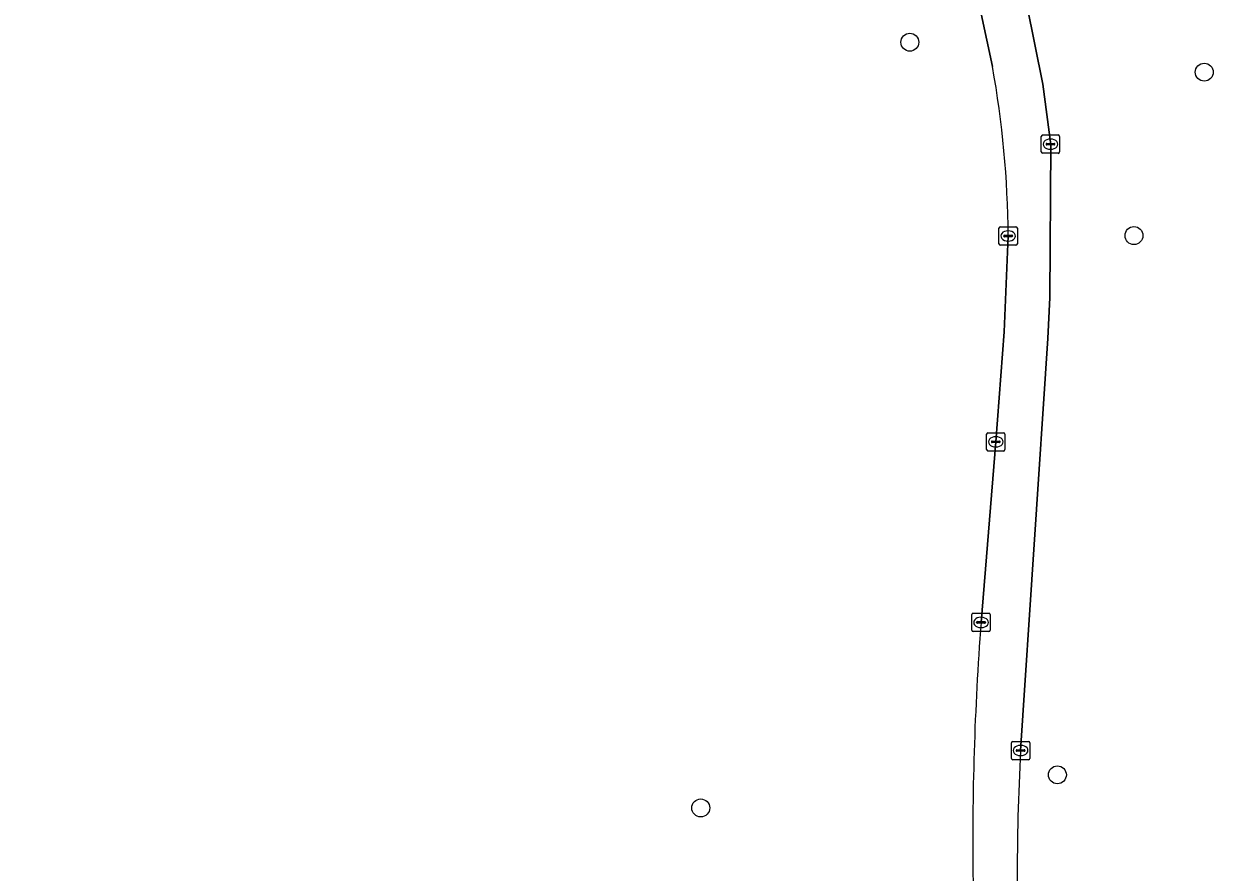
# Model space of a CAD drawing. Extents: x 160732 to 162107, y 387428 to 388479.
# Drawn here: x 160842.6 to 160907.4, y 387674.5 to 387720.7 of the extents above; entities that cross this region are included whole.
import ezdxf

# ---------------------------------------------------------------- set-up
doc = ezdxf.new("R2010")
doc.units = 0
for name, color, linetype in [('IMGEO_Boom', 7, 'Continuous'), ('IMGEO_Groenvoorziening', 7, 'Continuous'), ('IMGEO_Kolk', 7, 'Continuous'), ('IMGEO_Voetpad_open', 7, 'Continuous')]:
    doc.layers.add(name, color=color, linetype=linetype)

msp = doc.modelspace()

# ---------------------------------------------------------------- linework, layer by layer
at = {"layer": 'IMGEO_Boom'}
for centre in [(160890.871, 387719.699), (160906.923, 387718.066), (160903.092, 387709.158), (160898.916, 387679.764), (160879.471, 387677.958)]:
    msp.add_circle(centre, 0.489, dxfattribs=at)
at = {"layer": 'IMGEO_Groenvoorziening'}
for points in [[(160895.38, 387718.372), (160894.443, 387722.707), (160894.415, 387722.812), (160852.553, 387721.218), (160852.179, 387721.911), (160851.798, 387722.887), (160848.429, 387724.849), (160843.856, 387725.764), (160837.821, 387724.94), (160831.695, 387724.483), (160818.344, 387729.698), (160809.108, 387731.529), (160804.079, 387732.169), (160801.627, 387731.791), (160805.094, 387677.162), (160805.546, 387675.076), (160809.285, 387663.427)], [(160897.25, 387721.734), (160898.123, 387717.416), (160898.558, 387714.114), (160898.503, 387705.782), (160898.404, 387703.543), (160896.909, 387681.089)], [(160894.756, 387688.071), (160895.561, 387697.915), (160896.015, 387703.906), (160896.239, 387709.149)]]:
    msp.add_lwpolyline(points, dxfattribs=at)
for centre, radius, start, end in [((160840.658, 387708.624), 55.583, 0.5413, 10.10068), ((161049.287, 387676.232), 154.984, 175.61916, 180.84383), ((161015.057, 387674.518), 118.33, 176.8168, 180.29549)]:
    msp.add_arc(centre, radius, start, end, dxfattribs=at)
at = {"layer": 'IMGEO_Kolk'}
for p, q in [((160898.038, 387713.716), (160898.038, 387714.568)), ((160898.113, 387714.642), (160898.965, 387714.642)), ((160898.297, 387714.136), (160898.297, 387714.148)), ((160898.735, 387714.099), (160898.337, 387714.099)), ((160898.34, 387714.185), (160898.738, 387714.185)), ((160898.526, 387714.422), (160898.551, 387714.422)), ((160898.781, 387714.148), (160898.781, 387714.136)), ((160899.039, 387714.568), (160899.039, 387713.716)), ((160898.965, 387713.642), (160898.113, 387713.642)), ((160898.549, 387713.862), (160898.524, 387713.862)), ((160895.732, 387708.711), (160895.732, 387709.563)), ((160895.807, 387709.637), (160896.659, 387709.637)), ((160896.733, 387709.563), (160896.733, 387708.711)), ((160895.991, 387709.131), (160895.991, 387709.143)), ((160896.429, 387709.094), (160896.031, 387709.094)), ((160896.034, 387709.18), (160896.432, 387709.18)), ((160896.243, 387708.857), (160896.218, 387708.857)), ((160896.22, 387709.417), (160896.245, 387709.417)), ((160896.475, 387709.143), (160896.475, 387709.131)), ((160896.659, 387708.637), (160895.807, 387708.637)), ((160895.058, 387697.489), (160895.058, 387698.341)), ((160895.133, 387698.415), (160895.985, 387698.415)), ((160895.317, 387697.909), (160895.317, 387697.921)), ((160895.755, 387697.872), (160895.357, 387697.872)), ((160895.36, 387697.958), (160895.758, 387697.958)), ((160895.546, 387698.195), (160895.571, 387698.195)), ((160895.801, 387697.921), (160895.801, 387697.909)), ((160896.059, 387698.341), (160896.059, 387697.489)), ((160895.985, 387697.415), (160895.133, 387697.415)), ((160895.569, 387697.635), (160895.544, 387697.635)), ((160894.254, 387687.645), (160894.254, 387688.497)), ((160894.329, 387688.571), (160895.181, 387688.571)), ((160894.556, 387688.114), (160894.954, 387688.114)), ((160894.742, 387688.351), (160894.767, 387688.351)), ((160895.255, 387688.497), (160895.255, 387687.645)), ((160895.181, 387687.571), (160894.329, 387687.571)), ((160894.513, 387688.065), (160894.513, 387688.077)), ((160894.951, 387688.028), (160894.553, 387688.028)), ((160894.765, 387687.791), (160894.74, 387687.791)), ((160894.997, 387688.077), (160894.997, 387688.065)), ((160896.409, 387680.663), (160896.409, 387681.515)), ((160896.484, 387681.589), (160897.336, 387681.589)), ((160896.668, 387681.083), (160896.668, 387681.095)), ((160897.106, 387681.046), (160896.708, 387681.046)), ((160896.711, 387681.132), (160897.109, 387681.132)), ((160896.897, 387681.369), (160896.922, 387681.369)), ((160897.152, 387681.095), (160897.152, 387681.083)), ((160897.41, 387681.515), (160897.41, 387680.663)), ((160897.336, 387680.589), (160896.484, 387680.589)), ((160896.92, 387680.809), (160896.895, 387680.809))]:
    msp.add_line(p, q, dxfattribs=at)
for points in [[(160898.038, 387713.716), (160898.038, 387714.568)], [(160898.113, 387714.642), (160898.965, 387714.642)], [(160899.039, 387714.568), (160899.039, 387713.716)], [(160898.965, 387713.642), (160898.113, 387713.642)], [(160895.732, 387708.711), (160895.732, 387709.563)], [(160895.807, 387709.637), (160896.659, 387709.637)], [(160896.733, 387709.563), (160896.733, 387708.711)], [(160896.659, 387708.637), (160895.807, 387708.637)], [(160895.058, 387697.489), (160895.058, 387698.341)], [(160895.133, 387698.415), (160895.985, 387698.415)], [(160896.059, 387698.341), (160896.059, 387697.489)], [(160895.985, 387697.415), (160895.133, 387697.415)], [(160894.254, 387687.645), (160894.254, 387688.497)], [(160894.329, 387688.571), (160895.181, 387688.571)], [(160895.255, 387688.497), (160895.255, 387687.645)], [(160895.181, 387687.571), (160894.329, 387687.571)], [(160896.409, 387680.663), (160896.409, 387681.515)], [(160896.484, 387681.589), (160897.336, 387681.589)], [(160897.41, 387681.515), (160897.41, 387680.663)], [(160897.336, 387680.589), (160896.484, 387680.589)]]:
    msp.add_lwpolyline(points, dxfattribs=at)
for centre, radius, start, end in [((160898.115, 387714.566), 0.0765, 91.55205, 178.44795), ((160898.115, 387714.566), 0.0765, 91.55205, 178.44795), ((160898.337, 387714.145), 0.0403, 85.87752, 175.75265), ((160898.334, 387714.135), 0.0366, 178.93798, 274.71019), ((160898.738, 387714.142), 0.043, 264.86636, 352.45326), ((160898.742, 387714.147), 0.0386, 1.73085, 96.63898), ((160898.963, 387714.566), 0.0765, 1.55205, 88.44795), ((160898.963, 387714.566), 0.0765, 1.55205, 88.44795), ((160898.115, 387713.718), 0.0765, 181.55205, 268.44795), ((160898.115, 387713.718), 0.0765, 181.55205, 268.44795), ((160898.963, 387713.718), 0.0765, 271.55205, 358.44795), ((160898.963, 387713.718), 0.0765, 271.55205, 358.44795), ((160895.809, 387709.561), 0.0765, 91.55205, 178.44795), ((160895.809, 387709.561), 0.0765, 91.55205, 178.44795), ((160896.657, 387709.561), 0.0765, 1.55205, 88.44795), ((160896.657, 387709.561), 0.0765, 1.55205, 88.44795), ((160896.031, 387709.14), 0.0403, 85.87752, 175.75265), ((160896.028, 387709.13), 0.0366, 178.93798, 274.71019), ((160896.432, 387709.137), 0.043, 264.86636, 352.45326), ((160896.436, 387709.142), 0.0386, 1.73085, 96.63898), ((160895.809, 387708.713), 0.0765, 181.55205, 268.44795), ((160895.809, 387708.713), 0.0765, 181.55205, 268.44795), ((160896.657, 387708.713), 0.0765, 271.55205, 358.44795), ((160896.657, 387708.713), 0.0765, 271.55205, 358.44795), ((160895.135, 387698.339), 0.0765, 91.55205, 178.44795), ((160895.135, 387698.339), 0.0765, 91.55205, 178.44795), ((160895.357, 387697.918), 0.0403, 85.87752, 175.75265), ((160895.354, 387697.908), 0.0366, 178.93798, 274.71019), ((160895.758, 387697.915), 0.043, 264.86636, 352.45326), ((160895.762, 387697.92), 0.0386, 1.73085, 96.63898), ((160895.983, 387698.339), 0.0765, 1.55205, 88.44795), ((160895.983, 387698.339), 0.0765, 1.55205, 88.44795), ((160895.135, 387697.491), 0.0765, 181.55205, 268.44795), ((160895.135, 387697.491), 0.0765, 181.55205, 268.44795), ((160895.983, 387697.491), 0.0765, 271.55205, 358.44795), ((160895.983, 387697.491), 0.0765, 271.55205, 358.44795), ((160894.331, 387688.495), 0.0765, 91.55205, 178.44795), ((160894.331, 387688.495), 0.0765, 91.55205, 178.44795), ((160894.553, 387688.074), 0.0403, 85.87752, 175.75265), ((160894.958, 387688.076), 0.0386, 1.73085, 96.63898), ((160895.179, 387688.495), 0.0765, 1.55205, 88.44795), ((160895.179, 387688.495), 0.0765, 1.55205, 88.44795), ((160894.331, 387687.647), 0.0765, 181.55205, 268.44795), ((160894.331, 387687.647), 0.0765, 181.55205, 268.44795), ((160894.55, 387688.064), 0.0366, 178.93798, 274.71019), ((160894.954, 387688.071), 0.043, 264.86636, 352.45326), ((160895.179, 387687.647), 0.0765, 271.55205, 358.44795), ((160895.179, 387687.647), 0.0765, 271.55205, 358.44795), ((160896.486, 387681.513), 0.0765, 91.55205, 178.44795), ((160896.486, 387681.513), 0.0765, 91.55205, 178.44795), ((160896.708, 387681.092), 0.0403, 85.87752, 175.75265), ((160896.705, 387681.082), 0.0366, 178.93798, 274.71019), ((160897.109, 387681.089), 0.043, 264.86636, 352.45326), ((160897.113, 387681.094), 0.0386, 1.73085, 96.63898), ((160897.334, 387681.513), 0.0765, 1.55205, 88.44795), ((160897.334, 387681.513), 0.0765, 1.55205, 88.44795), ((160896.486, 387680.665), 0.0765, 181.55205, 268.44795), ((160896.486, 387680.665), 0.0765, 181.55205, 268.44795), ((160897.334, 387680.665), 0.0765, 271.55205, 358.44795), ((160897.334, 387680.665), 0.0765, 271.55205, 358.44795)]:
    msp.add_arc(centre, radius, start, end, dxfattribs=at)
for centre, major_axis, ratio, start_param, end_param in [((160898.525, 387714.142), (-0.387, 0.002), 0.722429, 4.712389, 7.853982), ((160898.55, 387714.142), (-0.39, 0.002), 0.717154, 1.570796, 4.712389), ((160896.219, 387709.137), (-0.387, 0.002), 0.722429, 4.712389, 7.853982), ((160896.244, 387709.137), (-0.39, 0.002), 0.717154, 1.570796, 4.712389), ((160895.545, 387697.915), (-0.387, 0.002), 0.722429, 4.712389, 7.853982), ((160895.57, 387697.915), (-0.39, 0.002), 0.717154, 1.570796, 4.712389), ((160894.741, 387688.071), (-0.387, 0.002), 0.722429, 4.712389, 7.853982), ((160894.766, 387688.071), (-0.39, 0.002), 0.717154, 1.570796, 4.712389), ((160896.896, 387681.089), (-0.387, 0.002), 0.722429, 4.712389, 7.853982), ((160896.921, 387681.089), (-0.39, 0.002), 0.717154, 1.570796, 4.712389)]:
    msp.add_ellipse(centre, major_axis=major_axis, ratio=ratio, start_param=start_param, end_param=end_param, dxfattribs=at)
at = {"layer": 'IMGEO_Voetpad_open'}
for points in [[(160896.909, 387681.089), (160898.404, 387703.543), (160898.503, 387705.782), (160898.558, 387714.114), (160898.123, 387717.416), (160897.25, 387721.734), (160896.521, 387725.337), (160895.579, 387728.924), (160894.581, 387732.068), (160894.384, 387732.009)], [(160892.406, 387730.415), (160894.415, 387722.812), (160894.443, 387722.707), (160895.38, 387718.372)], [(160896.239, 387709.149), (160896.015, 387703.906), (160895.561, 387697.915), (160894.756, 387688.071)]]:
    msp.add_lwpolyline(points, dxfattribs=at)
for centre, radius, start, end in [((160840.658, 387708.624), 55.583, 0.5413, 10.10068), ((161049.287, 387676.232), 154.984, 175.61916, 180.84383), ((161015.057, 387674.518), 118.33, 176.8168, 180.29549)]:
    msp.add_arc(centre, radius, start, end, dxfattribs=at)

doc.saveas('drawing.dxf')
